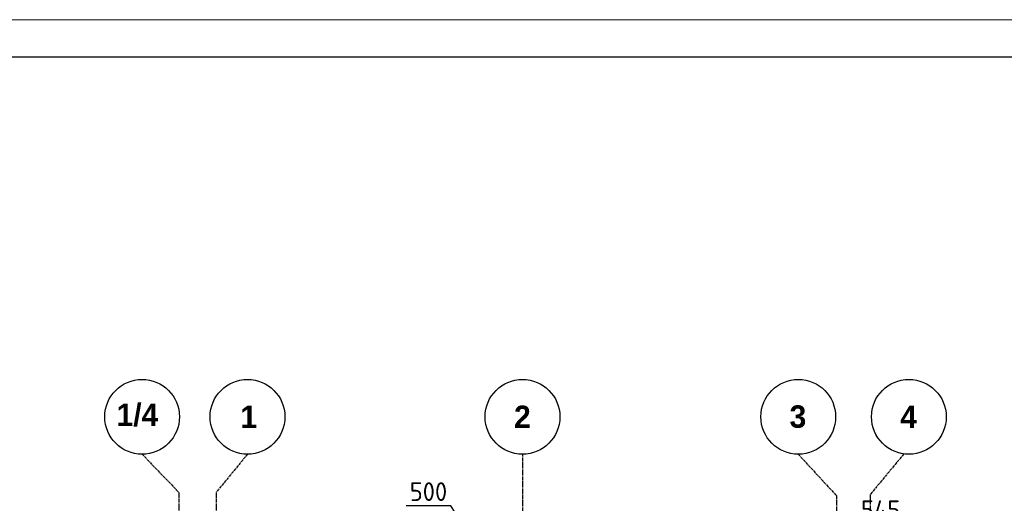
# Model space of a CAD drawing. Header units: millimetres. Extents: x -93479 to 1057970, y -66333 to 172656.
# Tile 269 of 473: x 319095 to 332271, y 123830 to 130297. Entities that reach past the tile are written whole.
import ezdxf

# ---------------------------------------------------------------- set-up
doc = ezdxf.new("R2010")
doc.units = ezdxf.units.MM
doc.linetypes.add('______5', pattern=[1100, 800, -100, 100, -100])
doc.linetypes.add('осевая', pattern=[50.8, 31.75, -6.35, 6.35, -6.35])
for name, color, linetype, lineweight in [('Оси', 40, '______5', 18), ('РАЗМЕРЫ', 7, 'Continuous', 9), ('ТОНКИЕ', 7, 'Continuous', 9)]:
    doc.layers.add(name, color=color, linetype=linetype, lineweight=lineweight)
doc.layers.add('ТОЛСТЫЕ_ОСНОВНЫЕ', color=6, linetype='Continuous')
doc.styles.add('GOST-2.304_Type-B', font='GOST_Common.ttf')
doc.styles.add('MtXpl_Century Gothic', font='GOTHICB.TTF', dxfattribs={"height": 0.2})
doc.dimstyles.new('СПДС', dxfattribs={"dimscale": 100, "dimtxt": 2.5, "dimasz": 2.5, "dimexe": 1.25, "dimexo": 0, "dimtad": 1, "dimdec": 0, "dimtxsty": 'GOST-2.304_Type-B', "dimblk": 'ARCHTICK', "dimcen": 2.5, "dimdle": 2, "dimadec": 0, "dimazin": 2, "dimtfac": 0.75, "dimtdec": 0, "dimtmove": 1, "dimatfit": 3, "dimfxl": 1, "dimtolj": 1, "dimarcsym": 1})

# ---------------------------------------------------------------- blocks, each defined once
blk = doc.blocks.new('*U2041')
at = {"layer": 'ТОЛСТЫЕ_ОСНОВНЫЕ', "color": 7}
blk.add_lwpolyline([(20, 5), (1256, 5), (1256, 589), (20, 589)], close=True, dxfattribs=at)
at = {"layer": 'ТОНКИЕ', "color": 7}
blk.add_lwpolyline([(0, 0), (1261, 0), (1261, 594), (0, 594)], close=True, dxfattribs=at)
blk = doc.blocks.new('оси')
at = {"color": 7, "linetype": 'ByBlock', "lineweight": -2}
for centre in [(3723, 651.4), (5133, 651.4), (8813, 651.4), (12503, 651.4), (13983, 651.4)]:
    blk.add_circle(centre, 500, dxfattribs=at)
at = {"layer": 'Оси', "color": 7, "linetype": 'осевая', "lineweight": 25, "transparency": 33554687}
for p, q in [((3723, 151.4), (4213.5, -358.8)), ((5133, 151.4), (4713.5, -358.8)), ((8813.5, 151.4), (8813.5, -36280.2)), ((12503, 151.4), (13013.5, -402.7)), ((13913, 151.4), (13463.5, -390)), ((4213.5, -358.8), (4213.5, -35832.1)), ((4713.5, -358.8), (4713.5, -35832.1)), ((13463.5, -390), (13463.5, -35834.5)), ((13013.5, -402.7), (13013.5, -35828.6))]:
    blk.add_line(p, q, dxfattribs=at)
at = {"layer": 'Оси', "color": 7, "lineweight": 25, "transparency": 33554687, "style": 'MtXpl_Century Gothic'}
for s, p in [('1/4', (3381.1, 528.1)), ('1', (5038.2, 501.4)), ('2', (8700.1, 501.4)), ('3', (12387.1, 505.2)), ('4', (13867.7, 501.4))]:
    blk.add_text(s, height=300, dxfattribs=at).set_placement(p)
blk = doc.blocks.new('_ArchTick')
at = {"color": 0, "linetype": 'ByBlock', "const_width": 0.15}
blk.add_lwpolyline([(-0.5, -0.5), (0.5, 0.5)], dxfattribs=at)
blk = doc.blocks.new('*D2170')
at = {"layer": 'DEFPOINTS', "color": 0, "transparency": 16777216}
for p in [(325828, 122708), (325828, 121171), (325327, 121056, -3100)]:
    blk.add_point(p, dxfattribs=at)
at = {"layer": 'РАЗМЕРЫ', "color": 0, "lineweight": -2, "transparency": 16777216}
for p, q in [((324865, 123798), (324265, 123798)), ((325578, 122708), (324865, 123798)), ((325327, 121056), (325327, 122833)), ((325828, 121171), (325828, 122833)), ((325127, 122708), (326028, 122708))]:
    blk.add_line(p, q, dxfattribs=at)
at = {"layer": 'РАЗМЕРЫ', "color": 0, "lineweight": -2, "transparency": 16777216, "xscale": 250, "yscale": 250, "zscale": 250, "rotation": 180}
blk.add_blockref('_ArchTick', (325327, 122708), dxfattribs=at)
at = {"layer": 'РАЗМЕРЫ', "color": 0, "lineweight": -2, "transparency": 16777216, "xscale": 250, "yscale": 250, "zscale": 250}
blk.add_blockref('_ArchTick', (325828, 122708), dxfattribs=at)
at = {"layer": 'РАЗМЕРЫ', "color": 0, "transparency": 16777216, "insert": (324565, 123986), "char_height": 250, "attachment_point": 5, "style": 'GOST-2.304_Type-B'}
blk.add_mtext('\\A1;500', dxfattribs=at)
blk = doc.blocks.new('*D2176')
at = {"layer": 'DEFPOINTS', "color": 0, "transparency": 16777216}
for p in [(330474, 122708), (330474, 121166), (329929, 121056, -3100)]:
    blk.add_point(p, dxfattribs=at)
at = {"layer": 'РАЗМЕРЫ', "color": 0, "lineweight": -2, "transparency": 16777216}
for p, q in [((330202, 122708), (330305, 123557)), ((330305, 123557), (330930, 123557)), ((329929, 121056), (329929, 122833)), ((330474, 121166), (330474, 122833)), ((329729, 122708), (330674, 122708))]:
    blk.add_line(p, q, dxfattribs=at)
at = {"layer": 'РАЗМЕРЫ', "color": 0, "lineweight": -2, "transparency": 16777216, "xscale": 250, "yscale": 250, "zscale": 250, "rotation": 180}
blk.add_blockref('_ArchTick', (329929, 122708), dxfattribs=at)
at = {"layer": 'РАЗМЕРЫ', "color": 0, "lineweight": -2, "transparency": 16777216, "xscale": 250, "yscale": 250, "zscale": 250}
blk.add_blockref('_ArchTick', (330474, 122708), dxfattribs=at)
at = {"layer": 'РАЗМЕРЫ', "color": 0, "transparency": 16777216, "insert": (330617, 123744), "char_height": 250, "attachment_point": 5, "style": 'GOST-2.304_Type-B'}
blk.add_mtext('\\A1;545', dxfattribs=at)

msp = doc.modelspace()

# ---------------------------------------------------------------- block references
at = {"xscale": 100, "yscale": 100, "zscale": 100}
msp.add_blockref('*U2041', (294572.1, 70897.1), dxfattribs=at)
msp.add_blockref('оси', (317010.4, 124335.1, 3100))

# ---------------------------------------------------------------- dimensions: what is measured, and where the dimension line sits
at = {"layer": 'РАЗМЕРЫ'}
for base, p1, p2, picture, middle in [((325827.8, 122708.3, 3100), (325327.4, 121056.5), (325827.8, 121170.9, 3100), '*D2170', (324802.4, 123798.5, 3100)), ((330474, 122708.3, 3100), (329929.4, 121056.5), (330474, 121165.9, 3100), '*D2176', (330367.3, 123556.6, 3100))]:
    dim = msp.add_linear_dim(base=base, p1=p1, p2=p2, dimstyle='СПДС', dxfattribs=at)
    dim.commit()
    dim.dimension.update_dxf_attribs({"geometry": picture, "text_midpoint": middle, "dimtype": 160})

doc.saveas('drawing.dxf')
